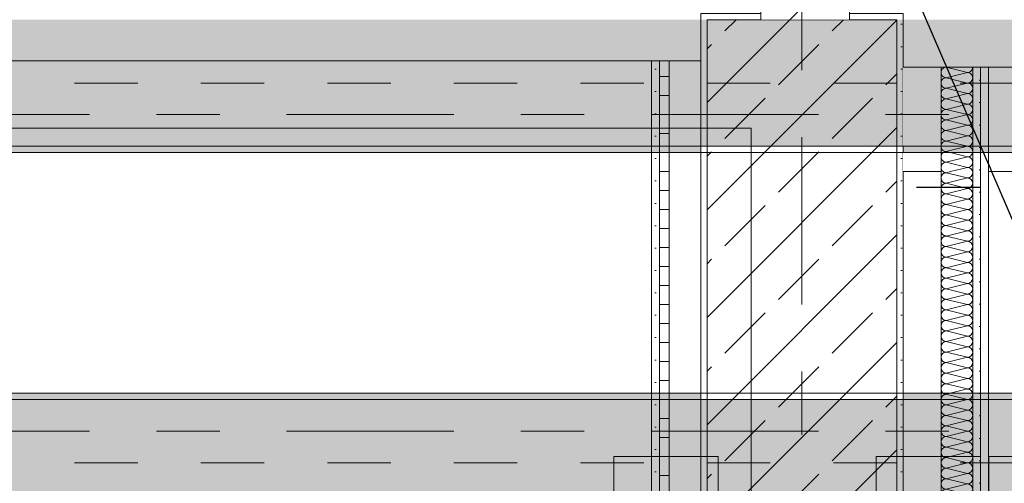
# Model space of a CAD drawing. Header units: metres. Extents: x -3.6 to 85.2, y -11 to 16.8.
# Tile 349 of 508: x 38.9 to 40.4, y 5.3 to 6. Entities that reach past the tile are written whole.
import ezdxf

# ---------------------------------------------------------------- set-up
doc = ezdxf.new("R2010")
doc.units = ezdxf.units.M
doc.header["$MEASUREMENT"] = 0
for name, pattern in [('Achse', [0.2, 0.1, -0.05, 0, -0.05]), ('Strichlinie doppelt', [0.546806, 0.264583, -0.105833, 0.070556, -0.105833]), ('Strichlinie eng', [0.115, 0.075, -0.04]), ('Wipeout_Contour', [1, 0, -1])]:
    doc.linetypes.add(name, pattern=pattern)
for name, color, linetype in [('301 - Elemente.Linie', 7, 'Continuous'), ('305 - Elemente.Linie_ Schraffur - Deckenspiegel', 7, 'Continuous'), ('451 - Universal.Achsen Raster', 7, 'Continuous'), ('605 - Struktur.Wand Innen', 7, 'Continuous'), ('607 - Struktur.Stütze', 7, 'Continuous'), ('608 - Struktur.Träger', 7, 'Continuous'), ('Neubau_154 - Bemaßung_ Beschriftung.Ausbau - Deckenspiegel', 7, 'Continuous'), ('Neubau_605 - Struktur.Wand Innen', 7, 'Continuous'), ('Neubau_606 - Struktur.Wand Innen Ausbau', 7, 'Continuous'), ('Neubau_653 - Abdeckung.TB Verkofferung', 7, 'Continuous')]:
    doc.layers.add(name, color=color, linetype=linetype)
doc.dimstyles.new('ERSTELLTER_STIL__5', dxfattribs={"dimtxt": 0.18, "dimasz": 0.02736, "dimexe": 0.18, "dimexo": 0.0625, "dimgap": 0, "dimtad": 0, "dimtih": 1, "dimtoh": 1, "dimdec": 4, "dimzin": 0, "dimdsep": 46, "dimcen": 0.09, "dimadec": 0, "dimazin": 0, "dimtfac": 1, "dimtdec": 4, "dimtmove": 0, "dimatfit": 3, "dimldrblk": 'ARROWHEAD_11', "dimfxl": 1, "dimtolj": 1, "dimtzin": 0, "dimarcsym": 0})
pattern_1 = [(45, (0, 0), (-0.08485281, 0.08485281), []), (45, (-0.04243, 0.04243), (-0.08485281, 0.08485281), [0.09, -0.03])]
pattern_2 = [(45, (0, 0), (-0.01767767, 0.01767767), [0, -0.025])]
pattern_3 = [(0, (0, 0), (0, 0.030000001), [])]

# ---------------------------------------------------------------- blocks, each defined once
blk = doc.blocks.new('*X10')
at = {"layer": 'Neubau_606 - Struktur.Wand Innen Ausbau', "color": 7, "linetype": 'Continuous', "lineweight": 5}
for p, q in [((40.3502, 5.9183), (40.35, 5.9167)), ((40.35, 5.9167), (40.3502, 5.915)), ((40.3506, 5.9198), (40.3502, 5.9183)), ((40.3502, 5.915), (40.3506, 5.9135)), ((40.3514, 5.9213), (40.3506, 5.9198)), ((40.3524, 5.9225), (40.3514, 5.9213)), ((40.3537, 5.9236), (40.3524, 5.9225)), ((40.3551, 5.9244), (40.3537, 5.9236)), ((40.3567, 5.9248), (40.3551, 5.9244)), ((40.3583, 5.925), (40.3567, 5.9248)), ((40.3582, 5.925), (40.3583, 5.925)), ((40.3917, 5.9167), (40.3583, 5.925)), ((40.3584, 5.925), (40.3583, 5.925)), ((40.3917, 5.9167), (40.3583, 5.9083)), ((40.3917, 5.9167), (40.3933, 5.9168)), ((40.3933, 5.9165), (40.3917, 5.9167)), ((40.3933, 5.9168), (40.3949, 5.9173)), ((40.3949, 5.916), (40.3933, 5.9165)), ((40.3949, 5.9173), (40.3963, 5.9181)), ((40.3963, 5.9152), (40.3949, 5.916)), ((40.3963, 5.9181), (40.3976, 5.9191)), ((40.3976, 5.9142), (40.3963, 5.9152)), ((40.3976, 5.9191), (40.3986, 5.9204)), ((40.3986, 5.9204), (40.3994, 5.9218)), ((40.3994, 5.9218), (40.3998, 5.9234)), ((40.3998, 5.9234), (40.4, 5.925)), ((40.4, 5.925), (40.4, 5.925)), ((40.3502, 5.9016), (40.35, 5.9)), ((40.35, 5.9), (40.3502, 5.8984)), ((40.3506, 5.9032), (40.3502, 5.9016)), ((40.3506, 5.9135), (40.3514, 5.912)), ((40.3514, 5.9046), (40.3506, 5.9032)), ((40.3514, 5.912), (40.3524, 5.9108)), ((40.3524, 5.9059), (40.3514, 5.9046)), ((40.3524, 5.9108), (40.3537, 5.9097)), ((40.3537, 5.9069), (40.3524, 5.9059)), ((40.3537, 5.9097), (40.3551, 5.909)), ((40.3551, 5.9077), (40.3537, 5.9069)), ((40.3551, 5.909), (40.3567, 5.9085)), ((40.3567, 5.9082), (40.3551, 5.9077)), ((40.3567, 5.9085), (40.3583, 5.9083)), ((40.3583, 5.9083), (40.3567, 5.9082)), ((40.3917, 5.9), (40.3583, 5.9083)), ((40.3917, 5.9), (40.3583, 5.8917)), ((40.3917, 5.9), (40.3933, 5.9001)), ((40.3933, 5.8998), (40.3917, 5.9)), ((40.3933, 5.9001), (40.3949, 5.9006)), ((40.3949, 5.8994), (40.3933, 5.8998)), ((40.3949, 5.9006), (40.3963, 5.9014)), ((40.3963, 5.8986), (40.3949, 5.8994)), ((40.3963, 5.9014), (40.3976, 5.9024)), ((40.3986, 5.913), (40.3976, 5.9142)), ((40.3976, 5.9024), (40.3986, 5.9037)), ((40.3994, 5.9115), (40.3986, 5.913)), ((40.3986, 5.9037), (40.3994, 5.9051)), ((40.3998, 5.9099), (40.3994, 5.9115)), ((40.3994, 5.9051), (40.3998, 5.9067)), ((40.4, 5.9083), (40.3998, 5.9099)), ((40.3998, 5.9067), (40.4, 5.9083)), ((40.3502, 5.8849), (40.35, 5.8833)), ((40.3502, 5.8984), (40.3506, 5.8968)), ((40.3506, 5.8865), (40.3502, 5.8849)), ((40.3506, 5.8968), (40.3514, 5.8954)), ((40.3514, 5.888), (40.3506, 5.8865)), ((40.3514, 5.8954), (40.3524, 5.8941)), ((40.3524, 5.8892), (40.3514, 5.888)), ((40.3524, 5.8941), (40.3537, 5.8931)), ((40.3537, 5.8902), (40.3524, 5.8892)), ((40.3537, 5.8931), (40.3551, 5.8923)), ((40.3551, 5.891), (40.3537, 5.8902)), ((40.3551, 5.8923), (40.3567, 5.8918)), ((40.3567, 5.8915), (40.3551, 5.891)), ((40.3567, 5.8918), (40.3583, 5.8917)), ((40.3583, 5.8917), (40.3567, 5.8915)), ((40.3917, 5.8833), (40.3583, 5.8917)), ((40.3933, 5.8835), (40.3949, 5.884)), ((40.3949, 5.884), (40.3963, 5.8847)), ((40.3976, 5.8975), (40.3963, 5.8986)), ((40.3963, 5.8847), (40.3976, 5.8858)), ((40.3986, 5.8963), (40.3976, 5.8975)), ((40.3976, 5.8858), (40.3986, 5.887)), ((40.3994, 5.8948), (40.3986, 5.8963)), ((40.3986, 5.887), (40.3994, 5.8885)), ((40.3998, 5.8933), (40.3994, 5.8948)), ((40.3994, 5.8885), (40.3998, 5.89)), ((40.4, 5.8917), (40.3998, 5.8933)), ((40.3998, 5.89), (40.4, 5.8917)), ((40.35, 5.8833), (40.3502, 5.8817)), ((40.3502, 5.8683), (40.35, 5.8667)), ((40.3502, 5.8817), (40.3506, 5.8801)), ((40.3506, 5.8698), (40.3502, 5.8683)), ((40.3506, 5.8801), (40.3514, 5.8787)), ((40.3514, 5.8713), (40.3506, 5.8698)), ((40.3514, 5.8787), (40.3524, 5.8774)), ((40.3524, 5.8725), (40.3514, 5.8713)), ((40.3524, 5.8774), (40.3537, 5.8764)), ((40.3537, 5.8736), (40.3524, 5.8725)), ((40.3537, 5.8764), (40.3551, 5.8756)), ((40.3551, 5.8744), (40.3537, 5.8736)), ((40.3551, 5.8756), (40.3567, 5.8751)), ((40.3567, 5.8748), (40.3551, 5.8744)), ((40.3567, 5.8751), (40.3583, 5.875)), ((40.3583, 5.875), (40.3567, 5.8748)), ((40.3917, 5.8833), (40.3583, 5.875)), ((40.3917, 5.8667), (40.3583, 5.875)), ((40.3917, 5.8833), (40.3933, 5.8835)), ((40.3933, 5.8832), (40.3917, 5.8833)), ((40.3949, 5.8827), (40.3933, 5.8832)), ((40.3963, 5.8819), (40.3949, 5.8827)), ((40.3949, 5.8673), (40.3963, 5.8681)), ((40.3976, 5.8809), (40.3963, 5.8819)), ((40.3963, 5.8681), (40.3976, 5.8691)), ((40.3986, 5.8796), (40.3976, 5.8809)), ((40.3976, 5.8691), (40.3986, 5.8704)), ((40.3994, 5.8782), (40.3986, 5.8796)), ((40.3986, 5.8704), (40.3994, 5.8718)), ((40.3998, 5.8766), (40.3994, 5.8782)), ((40.3994, 5.8718), (40.3998, 5.8734)), ((40.4, 5.875), (40.3998, 5.8766)), ((40.3998, 5.8734), (40.4, 5.875)), ((40.35, 5.8667), (40.3502, 5.865)), ((40.3502, 5.865), (40.3506, 5.8635)), ((40.3506, 5.8532), (40.3502, 5.8516)), ((40.3506, 5.8635), (40.3514, 5.862)), ((40.3514, 5.8546), (40.3506, 5.8532)), ((40.3514, 5.862), (40.3524, 5.8608)), ((40.3524, 5.8559), (40.3514, 5.8546)), ((40.3524, 5.8608), (40.3537, 5.8597)), ((40.3537, 5.8569), (40.3524, 5.8559)), ((40.3537, 5.8597), (40.3551, 5.859)), ((40.3551, 5.8577), (40.3537, 5.8569)), ((40.3551, 5.859), (40.3567, 5.8585)), ((40.3567, 5.8582), (40.3551, 5.8577)), ((40.3567, 5.8585), (40.3583, 5.8583)), ((40.3583, 5.8583), (40.3567, 5.8582)), ((40.3917, 5.8667), (40.3583, 5.8583)), ((40.3917, 5.85), (40.3583, 5.8583)), ((40.3917, 5.8667), (40.3933, 5.8668)), ((40.3933, 5.8665), (40.3917, 5.8667)), ((40.3933, 5.8668), (40.3949, 5.8673)), ((40.3949, 5.866), (40.3933, 5.8665)), ((40.3963, 5.8652), (40.3949, 5.866)), ((40.3976, 5.8642), (40.3963, 5.8652)), ((40.3963, 5.8514), (40.3976, 5.8524)), ((40.3986, 5.863), (40.3976, 5.8642)), ((40.3976, 5.8524), (40.3986, 5.8537)), ((40.3994, 5.8615), (40.3986, 5.863)), ((40.3986, 5.8537), (40.3994, 5.8551)), ((40.3998, 5.8599), (40.3994, 5.8615)), ((40.3994, 5.8551), (40.3998, 5.8567)), ((40.4, 5.8583), (40.3998, 5.8599)), ((40.3998, 5.8567), (40.4, 5.8583)), ((40.3502, 5.8516), (40.35, 5.85)), ((40.35, 5.85), (40.3502, 5.8484)), ((40.3502, 5.8484), (40.3506, 5.8468)), ((40.3506, 5.8468), (40.3514, 5.8454)), ((40.3514, 5.838), (40.3506, 5.8365)), ((40.3514, 5.8454), (40.3524, 5.8441)), ((40.3524, 5.8392), (40.3514, 5.838)), ((40.3524, 5.8441), (40.3537, 5.8431)), ((40.3537, 5.8402), (40.3524, 5.8392)), ((40.3537, 5.8431), (40.3551, 5.8423)), ((40.3551, 5.841), (40.3537, 5.8402)), ((40.3551, 5.8423), (40.3567, 5.8418)), ((40.3567, 5.8415), (40.3551, 5.841)), ((40.3567, 5.8418), (40.3583, 5.8417)), ((40.3583, 5.8417), (40.3567, 5.8415)), ((40.3917, 5.85), (40.3583, 5.8417)), ((40.3917, 5.8333), (40.3583, 5.8417)), ((40.3917, 5.85), (40.3933, 5.8501)), ((40.3933, 5.8498), (40.3917, 5.85)), ((40.3933, 5.8501), (40.3949, 5.8506)), ((40.3949, 5.8494), (40.3933, 5.8498)), ((40.3949, 5.8506), (40.3963, 5.8514)), ((40.3963, 5.8486), (40.3949, 5.8494)), ((40.3976, 5.8475), (40.3963, 5.8486)), ((40.3986, 5.8463), (40.3976, 5.8475)), ((40.3976, 5.8358), (40.3986, 5.837)), ((40.3994, 5.8448), (40.3986, 5.8463)), ((40.3986, 5.837), (40.3994, 5.8385)), ((40.3998, 5.8433), (40.3994, 5.8448)), ((40.3994, 5.8385), (40.3998, 5.84)), ((40.4, 5.8417), (40.3998, 5.8433)), ((40.3998, 5.84), (40.4, 5.8417)), ((40.3502, 5.8349), (40.35, 5.8333)), ((40.35, 5.8333), (40.3502, 5.8317)), ((40.3506, 5.8365), (40.3502, 5.8349)), ((40.3502, 5.8317), (40.3506, 5.8301)), ((40.3506, 5.8301), (40.3514, 5.8287)), ((40.3514, 5.8213), (40.3506, 5.8198)), ((40.3514, 5.8287), (40.3524, 5.8274)), ((40.3524, 5.8225), (40.3514, 5.8213)), ((40.3524, 5.8274), (40.3537, 5.8264)), ((40.3537, 5.8236), (40.3524, 5.8225)), ((40.3537, 5.8264), (40.3551, 5.8256)), ((40.3551, 5.8244), (40.3537, 5.8236)), ((40.3551, 5.8256), (40.3567, 5.8251)), ((40.3567, 5.8248), (40.3551, 5.8244)), ((40.3567, 5.8251), (40.3583, 5.825)), ((40.3583, 5.825), (40.3567, 5.8248)), ((40.3917, 5.8333), (40.3583, 5.825)), ((40.3917, 5.8167), (40.3583, 5.825)), ((40.3917, 5.8333), (40.3933, 5.8335)), ((40.3933, 5.8332), (40.3917, 5.8333)), ((40.3933, 5.8335), (40.3949, 5.834)), ((40.3949, 5.8327), (40.3933, 5.8332)), ((40.3949, 5.834), (40.3963, 5.8347)), ((40.3963, 5.8319), (40.3949, 5.8327)), ((40.3963, 5.8347), (40.3976, 5.8358)), ((40.3976, 5.8309), (40.3963, 5.8319)), ((40.3986, 5.8296), (40.3976, 5.8309)), ((40.3994, 5.8282), (40.3986, 5.8296)), ((40.3986, 5.8204), (40.3994, 5.8218)), ((40.3998, 5.8266), (40.3994, 5.8282)), ((40.3994, 5.8218), (40.3998, 5.8234)), ((40.4, 5.825), (40.3998, 5.8266)), ((40.3998, 5.8234), (40.4, 5.825)), ((40.3502, 5.8183), (40.35, 5.8167)), ((40.35, 5.8167), (40.3502, 5.815)), ((40.3506, 5.8198), (40.3502, 5.8183)), ((40.3502, 5.815), (40.3506, 5.8135)), ((40.3506, 5.8135), (40.3514, 5.812)), ((40.3514, 5.812), (40.3524, 5.8108)), ((40.3524, 5.8059), (40.3514, 5.8046)), ((40.3524, 5.8108), (40.3537, 5.8097)), ((40.3537, 5.8069), (40.3524, 5.8059)), ((40.3537, 5.8097), (40.3551, 5.809)), ((40.3551, 5.8077), (40.3537, 5.8069)), ((40.3551, 5.809), (40.3567, 5.8085)), ((40.3567, 5.8082), (40.3551, 5.8077)), ((40.3567, 5.8085), (40.3583, 5.8083)), ((40.3583, 5.8083), (40.3567, 5.8082)), ((40.3917, 5.8167), (40.3583, 5.8083)), ((40.3917, 5.8), (40.3583, 5.8083)), ((40.3917, 5.8167), (40.3933, 5.8168)), ((40.3933, 5.8165), (40.3917, 5.8167)), ((40.3933, 5.8168), (40.3949, 5.8173)), ((40.3949, 5.816), (40.3933, 5.8165)), ((40.3949, 5.8173), (40.3963, 5.8181)), ((40.3963, 5.8152), (40.3949, 5.816)), ((40.3963, 5.8181), (40.3976, 5.8191)), ((40.3976, 5.8142), (40.3963, 5.8152)), ((40.3976, 5.8191), (40.3986, 5.8204)), ((40.3986, 5.813), (40.3976, 5.8142)), ((40.3994, 5.8115), (40.3986, 5.813)), ((40.3998, 5.8099), (40.3994, 5.8115)), ((40.3994, 5.8051), (40.3998, 5.8067)), ((40.4, 5.8083), (40.3998, 5.8099)), ((40.3998, 5.8067), (40.4, 5.8083)), ((40.3502, 5.8016), (40.35, 5.8)), ((40.35, 5.8), (40.3502, 5.7984)), ((40.3506, 5.8032), (40.3502, 5.8016)), ((40.3502, 5.7984), (40.3506, 5.7968)), ((40.3514, 5.8046), (40.3506, 5.8032)), ((40.3506, 5.7968), (40.3514, 5.7954)), ((40.3514, 5.7954), (40.3524, 5.7941)), ((40.3524, 5.7941), (40.3537, 5.7931)), ((40.3537, 5.7902), (40.3524, 5.7892)), ((40.3537, 5.7931), (40.3551, 5.7923)), ((40.3551, 5.791), (40.3537, 5.7902)), ((40.3551, 5.7923), (40.3567, 5.7918)), ((40.3567, 5.7915), (40.3551, 5.791)), ((40.3567, 5.7918), (40.3583, 5.7917)), ((40.3583, 5.7917), (40.3567, 5.7915)), ((40.3917, 5.8), (40.3583, 5.7917)), ((40.3917, 5.7833), (40.3583, 5.7917)), ((40.3917, 5.8), (40.3933, 5.8001)), ((40.3933, 5.7998), (40.3917, 5.8)), ((40.3933, 5.8001), (40.3949, 5.8006)), ((40.3949, 5.7994), (40.3933, 5.7998)), ((40.3949, 5.8006), (40.3963, 5.8014)), ((40.3963, 5.7986), (40.3949, 5.7994)), ((40.3963, 5.8014), (40.3976, 5.8024)), ((40.3976, 5.7975), (40.3963, 5.7986)), ((40.3976, 5.8024), (40.3986, 5.8037)), ((40.3986, 5.7963), (40.3976, 5.7975)), ((40.3986, 5.8037), (40.3994, 5.8051)), ((40.3994, 5.7948), (40.3986, 5.7963)), ((40.3998, 5.7933), (40.3994, 5.7948)), ((40.4, 5.7917), (40.3998, 5.7933)), ((40.3998, 5.79), (40.4, 5.7917)), ((40.3502, 5.7849), (40.35, 5.7833)), ((40.35, 5.7833), (40.3502, 5.7817)), ((40.3506, 5.7865), (40.3502, 5.7849)), ((40.3502, 5.7817), (40.3506, 5.7801)), ((40.3514, 5.788), (40.3506, 5.7865)), ((40.3506, 5.7801), (40.3514, 5.7787)), ((40.3524, 5.7892), (40.3514, 5.788)), ((40.3514, 5.7787), (40.3524, 5.7774)), ((40.3524, 5.7774), (40.3537, 5.7764)), ((40.3537, 5.7764), (40.3551, 5.7756)), ((40.3551, 5.7756), (40.3567, 5.7751)), ((40.3567, 5.7748), (40.3551, 5.7744)), ((40.3567, 5.7751), (40.3583, 5.775)), ((40.3583, 5.775), (40.3567, 5.7748)), ((40.3917, 5.7833), (40.3583, 5.775)), ((40.3917, 5.7667), (40.3583, 5.775)), ((40.3917, 5.7833), (40.3933, 5.7835)), ((40.3933, 5.7832), (40.3917, 5.7833)), ((40.3933, 5.7835), (40.3949, 5.784)), ((40.3949, 5.7827), (40.3933, 5.7832)), ((40.3949, 5.784), (40.3963, 5.7847)), ((40.3963, 5.7819), (40.3949, 5.7827)), ((40.3963, 5.7847), (40.3976, 5.7858)), ((40.3976, 5.7809), (40.3963, 5.7819)), ((40.3976, 5.7858), (40.3986, 5.787)), ((40.3986, 5.7796), (40.3976, 5.7809)), ((40.3986, 5.787), (40.3994, 5.7885)), ((40.3994, 5.7782), (40.3986, 5.7796)), ((40.3994, 5.7885), (40.3998, 5.79)), ((40.3998, 5.7766), (40.3994, 5.7782)), ((40.4, 5.775), (40.3998, 5.7766)), ((40.3998, 5.7734), (40.4, 5.775)), ((40.3502, 5.7683), (40.35, 5.7667)), ((40.35, 5.7667), (40.3502, 5.765)), ((40.3506, 5.7698), (40.3502, 5.7683)), ((40.3502, 5.765), (40.3506, 5.7635)), ((40.3514, 5.7713), (40.3506, 5.7698)), ((40.3506, 5.7635), (40.3514, 5.762)), ((40.3524, 5.7725), (40.3514, 5.7713)), ((40.3514, 5.762), (40.3524, 5.7608)), ((40.3537, 5.7736), (40.3524, 5.7725)), ((40.3524, 5.7608), (40.3534, 5.76)), ((40.3551, 5.7744), (40.3537, 5.7736)), ((40.3917, 5.7667), (40.3651, 5.76)), ((40.3917, 5.7667), (40.3933, 5.7668)), ((40.3933, 5.7665), (40.3917, 5.7667)), ((40.3933, 5.7668), (40.3949, 5.7673)), ((40.3949, 5.766), (40.3933, 5.7665)), ((40.3949, 5.7673), (40.3963, 5.7681)), ((40.3963, 5.7652), (40.3949, 5.766)), ((40.3963, 5.7681), (40.3976, 5.7691)), ((40.3976, 5.7642), (40.3963, 5.7652)), ((40.3976, 5.7691), (40.3986, 5.7704)), ((40.3986, 5.763), (40.3976, 5.7642)), ((40.3986, 5.7704), (40.3994, 5.7718)), ((40.3994, 5.7615), (40.3986, 5.763)), ((40.3994, 5.7718), (40.3998, 5.7734)), ((40.3998, 5.76), (40.3994, 5.7615))]:
    blk.add_line(p, q, dxfattribs=at)
blk = doc.blocks.new('*X12')
at = {"layer": 'Neubau_606 - Struktur.Wand Innen Ausbau', "color": 7, "linetype": 'Continuous', "lineweight": 5}
for p, q in [((40.3651, 5.76), (40.3583, 5.7583)), ((40.3917, 5.75), (40.3583, 5.7583)), ((40.3917, 5.75), (40.3583, 5.7417)), ((40.3917, 5.7333), (40.3583, 5.7417)), ((40.3917, 5.7333), (40.3583, 5.725)), ((40.3917, 5.7167), (40.3583, 5.725)), ((40.3917, 5.7167), (40.3583, 5.7083)), ((40.3917, 5.7), (40.3583, 5.7083)), ((40.3917, 5.7), (40.3583, 5.6917)), ((40.3917, 5.6833), (40.3583, 5.6917)), ((40.3917, 5.6833), (40.3583, 5.675)), ((40.3917, 5.6667), (40.3583, 5.675)), ((40.3917, 5.6667), (40.3583, 5.6583)), ((40.3917, 5.65), (40.3583, 5.6583)), ((40.3917, 5.65), (40.3583, 5.6417)), ((40.3917, 5.6333), (40.3583, 5.6417)), ((40.3917, 5.6333), (40.3583, 5.625)), ((40.3917, 5.6167), (40.3583, 5.625)), ((40.3917, 5.6167), (40.3583, 5.6083)), ((40.3917, 5.6), (40.3583, 5.6083)), ((40.3917, 5.6), (40.3583, 5.5917)), ((40.3917, 5.5833), (40.3583, 5.5917)), ((40.3917, 5.5833), (40.3583, 5.575)), ((40.3917, 5.5667), (40.3583, 5.575)), ((40.3917, 5.5667), (40.3583, 5.5583)), ((40.3917, 5.55), (40.3583, 5.5583)), ((40.3917, 5.55), (40.3583, 5.5417)), ((40.3917, 5.5333), (40.3583, 5.5417)), ((40.3917, 5.5333), (40.3583, 5.525)), ((40.3917, 5.5167), (40.3583, 5.525)), ((40.3917, 5.5167), (40.3583, 5.5083)), ((40.3917, 5.5), (40.3583, 5.5083)), ((40.3917, 5.5), (40.3583, 5.4917)), ((40.3917, 5.4833), (40.3583, 5.4917)), ((40.3917, 5.4833), (40.3583, 5.475)), ((40.3917, 5.4667), (40.3583, 5.475)), ((40.3917, 5.4667), (40.3583, 5.4583)), ((40.3917, 5.45), (40.3583, 5.4583)), ((40.3917, 5.45), (40.3583, 5.4417)), ((40.3917, 5.4333), (40.3583, 5.4417)), ((40.3917, 5.4333), (40.3583, 5.425)), ((40.3917, 5.4167), (40.3583, 5.425)), ((40.3917, 5.4167), (40.3583, 5.4083)), ((40.3917, 5.4), (40.3583, 5.4083)), ((40.3917, 5.4), (40.3583, 5.3917)), ((40.3917, 5.3833), (40.3583, 5.3917)), ((40.3917, 5.3833), (40.3583, 5.375)), ((40.3917, 5.3667), (40.3583, 5.375)), ((40.3917, 5.3667), (40.3583, 5.3583)), ((40.3917, 5.35), (40.3583, 5.3583)), ((40.3917, 5.35), (40.3583, 5.3417)), ((40.3917, 5.3333), (40.3583, 5.3417)), ((40.3917, 5.3333), (40.3583, 5.325)), ((40.3917, 5.3167), (40.3583, 5.325)), ((40.3917, 5.3167), (40.3583, 5.3083)), ((40.3917, 5.3), (40.3583, 5.3083)), ((40.3917, 5.3), (40.3583, 5.2917)), ((40.3917, 5.2833), (40.3583, 5.2917)), ((40.3917, 5.2833), (40.3583, 5.275)), ((40.3917, 5.2667), (40.3583, 5.275)), ((40.3917, 5.2667), (40.3583, 5.2583)), ((40.3917, 5.25), (40.3583, 5.2583)), ((40.3917, 5.25), (40.3583, 5.2417)), ((40.3917, 5.2333), (40.3583, 5.2417)), ((40.3917, 5.2333), (40.3583, 5.225)), ((40.3917, 5.2167), (40.3583, 5.225)), ((40.3917, 5.2167), (40.3583, 5.2083)), ((40.3917, 5.2), (40.3583, 5.2083)), ((40.3917, 5.2), (40.3583, 5.1917)), ((40.3917, 5.1833), (40.3583, 5.1917)), ((40.3917, 5.1833), (40.3783, 5.18))]:
    blk.add_line(p, q, dxfattribs=at)
for centre, start, end in [((40.3583, 5.7667), 232.9883, 270), ((40.3917, 5.7583), 360, 11.624), ((40.3583, 5.75), 90, 180), ((40.3583, 5.75), 180, 270), ((40.3917, 5.7583), 270, 360), ((40.3917, 5.7417), 360, 90), ((40.3583, 5.7333), 90, 180), ((40.3583, 5.7333), 180, 270), ((40.3917, 5.7417), 270, 360), ((40.3917, 5.725), 360, 90), ((40.3583, 5.7167), 90, 180), ((40.3583, 5.7167), 180, 270), ((40.3917, 5.725), 270, 360), ((40.3917, 5.7083), 360, 90), ((40.3583, 5.7), 90, 180), ((40.3583, 5.7), 180, 270), ((40.3917, 5.7083), 270, 360), ((40.3917, 5.6917), 360, 90), ((40.3583, 5.6833), 90, 180), ((40.3583, 5.6833), 180, 270), ((40.3917, 5.6917), 270, 360), ((40.3917, 5.675), 360, 90), ((40.3583, 5.6667), 90, 180), ((40.3583, 5.6667), 180, 270), ((40.3917, 5.675), 270, 360), ((40.3917, 5.6583), 360, 90), ((40.3583, 5.65), 90, 180), ((40.3917, 5.6583), 270, 360), ((40.3583, 5.65), 180, 270), ((40.3583, 5.6333), 90, 180), ((40.3917, 5.6417), 360, 90), ((40.3917, 5.6417), 270, 360), ((40.3583, 5.6333), 180, 270), ((40.3583, 5.6167), 90, 180), ((40.3917, 5.625), 360, 90), ((40.3917, 5.625), 270, 360), ((40.3583, 5.6167), 180, 270), ((40.3583, 5.6), 90, 180), ((40.3917, 5.6083), 360, 90), ((40.3917, 5.6083), 270, 360), ((40.3583, 5.6), 180, 270), ((40.3583, 5.5833), 90, 180), ((40.3917, 5.5917), 360, 90), ((40.3917, 5.5917), 270, 360), ((40.3583, 5.5833), 180, 270), ((40.3583, 5.5667), 90, 180), ((40.3917, 5.575), 360, 90), ((40.3917, 5.575), 270, 360), ((40.3583, 5.5667), 180, 270), ((40.3583, 5.55), 90, 180), ((40.3917, 5.5583), 360, 90), ((40.3917, 5.5583), 270, 360), ((40.3583, 5.55), 180, 270), ((40.3583, 5.5333), 90, 180), ((40.3917, 5.5417), 360, 90), ((40.3917, 5.5417), 270, 360), ((40.3583, 5.5333), 180, 270), ((40.3917, 5.525), 360, 90), ((40.3583, 5.5167), 90, 180), ((40.3583, 5.5167), 180, 270), ((40.3917, 5.525), 270, 360), ((40.3917, 5.5083), 360, 90), ((40.3583, 5.5), 90, 180), ((40.3583, 5.5), 180, 270), ((40.3917, 5.5083), 270, 360), ((40.3917, 5.4917), 360, 90), ((40.3583, 5.4833), 90, 180), ((40.3583, 5.4833), 180, 270), ((40.3917, 5.4917), 270, 360), ((40.3917, 5.475), 360, 90), ((40.3583, 5.4667), 90, 180), ((40.3583, 5.4667), 180, 270), ((40.3917, 5.475), 270, 360), ((40.3917, 5.4583), 360, 90), ((40.3583, 5.45), 90, 180), ((40.3583, 5.45), 180, 270), ((40.3917, 5.4583), 270, 360), ((40.3917, 5.4417), 360, 90), ((40.3583, 5.4333), 90, 180), ((40.3583, 5.4333), 180, 270), ((40.3917, 5.4417), 270, 360), ((40.3917, 5.425), 360, 90), ((40.3583, 5.4167), 90, 180), ((40.3583, 5.4167), 180, 270), ((40.3917, 5.425), 270, 360), ((40.3917, 5.4083), 360, 90), ((40.3583, 5.4), 90, 180), ((40.3917, 5.4083), 270, 360), ((40.3583, 5.4), 180, 270), ((40.3583, 5.3833), 90, 180), ((40.3917, 5.3917), 360, 90), ((40.3917, 5.3917), 270, 360), ((40.3583, 5.3833), 180, 270), ((40.3583, 5.3667), 90, 180), ((40.3917, 5.375), 360, 90), ((40.3917, 5.375), 270, 360), ((40.3583, 5.3667), 180, 270), ((40.3583, 5.35), 90, 180), ((40.3917, 5.3583), 360, 90), ((40.3917, 5.3583), 270, 360), ((40.3583, 5.35), 180, 270), ((40.3583, 5.3333), 90, 180), ((40.3917, 5.3417), 360, 90), ((40.3917, 5.3417), 270, 360), ((40.3583, 5.3333), 180, 270), ((40.3583, 5.3167), 90, 180), ((40.3917, 5.325), 360, 90), ((40.3917, 5.325), 270, 360), ((40.3583, 5.3167), 180, 270), ((40.3583, 5.3), 90, 180), ((40.3917, 5.3083), 360, 90), ((40.3917, 5.3083), 270, 360), ((40.3583, 5.3), 180, 270), ((40.3917, 5.2917), 360, 90), ((40.3583, 5.2833), 90, 180), ((40.3583, 5.2833), 180, 270), ((40.3917, 5.2917), 270, 360), ((40.3917, 5.275), 360, 90), ((40.3583, 5.2667), 90, 180), ((40.3583, 5.2667), 180, 270), ((40.3917, 5.275), 270, 360), ((40.3917, 5.2583), 360, 90), ((40.3583, 5.25), 90, 180), ((40.3583, 5.25), 180, 270), ((40.3917, 5.2583), 270, 360), ((40.3917, 5.2417), 360, 90), ((40.3583, 5.2333), 90, 180), ((40.3583, 5.2333), 180, 270), ((40.3917, 5.2417), 270, 360), ((40.3917, 5.225), 360, 90), ((40.3583, 5.2167), 90, 180), ((40.3583, 5.2167), 180, 270), ((40.3917, 5.225), 270, 360), ((40.3917, 5.2083), 360, 90), ((40.3583, 5.2), 90, 180), ((40.3583, 5.2), 180, 270), ((40.3917, 5.2083), 270, 360), ((40.3917, 5.1917), 360, 90), ((40.3583, 5.1833), 90, 180), ((40.3583, 5.1833), 180, 203.6182), ((40.3917, 5.1917), 270, 360), ((40.3917, 5.175), 36.8242, 90)]:
    blk.add_arc(centre, 0.00833, start, end, dxfattribs=at)
blk = doc.blocks.new('ARROWHEAD_11')
at = {"color": 0, "linetype": 'Continuous', "lineweight": 0}
blk.add_line((0, 0), (-1, 0), dxfattribs=at)
at = {"color": 0, "linetype": 'Continuous', "lineweight": 0, "const_width": 0.25, "flags": 128}
blk.add_lwpolyline([(-0.125, 0, 1), (0.125, 0, 1)], format="xyb", close=True, dxfattribs=at)

msp = doc.modelspace()

# ---------------------------------------------------------------- hatches: boundary and pattern name
at = {"layer": '607 - Struktur.Stütze', "linetype": 'Continuous', "lineweight": 0, "true_color": 0x000000}
h = msp.add_hatch(dxfattribs=at)
h.set_pattern_fill('Gips_0001', color=18, style=0, pattern_type=2)
h.set_pattern_definition(pattern_2)
h.paths.add_polyline_path([(39.97, 5.19), (40.05, 5.19), (40.05, 5.2), (39.98, 5.2), (39.98, 6), (40.065, 6), (40.065, 6.01), (39.97, 6.01)])
h = msp.add_hatch(dxfattribs=at)
h.set_pattern_fill('Gips_0001', color=18, style=0, pattern_type=2)
h.set_pattern_definition(pattern_2)
h.paths.add_polyline_path([(40.2, 5.2), (40.2, 5.19), (40.29, 5.19), (40.29, 6.01), (40.205, 6.01), (40.205, 6), (40.28, 6), (40.28, 5.2)])
h = msp.add_hatch(dxfattribs=at)
h.set_pattern_fill('Beton__Stahlbeton_0001', color=18, style=0, pattern_type=2)
h.set_pattern_definition(pattern_1)
h.paths.add_polyline_path([(39.98, 5.2), (40.28, 5.2), (40.28, 6), (39.98, 6)])
at = {"layer": '608 - Struktur.Träger', "linetype": 'Continuous', "lineweight": 0, "true_color": 0x000000}
h = msp.add_hatch(dxfattribs=at)
h.set_pattern_fill('Gips_0001', color=18, style=0, pattern_type=2)
h.set_pattern_definition(pattern_2)
h.paths.add_polyline_path([(39.97, 5.8), (36.6, 5.8), (36.6, 5.79), (39.97, 5.79)])
h = msp.add_hatch(dxfattribs=at)
h.set_pattern_fill('Gips_0001', color=18, style=0, pattern_type=2)
h.set_pattern_definition(pattern_2)
h.paths.add_polyline_path([(36.6, 5.41), (36.6, 5.4), (39.97, 5.4), (39.97, 5.41)])
h = msp.add_hatch(dxfattribs=at)
h.set_pattern_fill('Gips_0001', color=18, style=0, pattern_type=2)
h.set_pattern_definition(pattern_2)
h.paths.add_polyline_path([(40.29, 5.41), (40.29, 5.4), (47.17, 5.4), (47.17, 5.41)])
h = msp.add_hatch(dxfattribs=at)
h.set_pattern_fill('Beton__Stahlbeton_0001', color=18, style=0, pattern_type=2)
h.set_pattern_definition(pattern_1)
h.paths.add_polyline_path([(0.69, 5.4), (0.38, 5.4), (0.38, 5.2), (0.69, 5.2), (7.57, 5.2), (7.89, 5.2), (11.17, 5.2), (11.49, 5.2), (14.86, 5.2), (15.02, 5.2), (18.37, 5.2), (18.69, 5.2), (22.04, 5.2), (22.2, 5.2), (25.57, 5.2), (25.89, 5.2), (29.26, 5.2), (29.42, 5.2), (32.77, 5.2), (33.09, 5.2), (36.46, 5.2), (36.6, 5.2), (39.97, 5.2), (40.29, 5.2), (47.16, 5.2), (47.49, 5.2), (54.37, 5.2), (54.69, 5.2), (58.06, 5.2), (58.195, 5.2), (61.57, 5.2), (61.88, 5.2), (61.88, 5.4), (61.57, 5.4), (58.195, 5.4), (58.06, 5.4), (54.69, 5.4), (54.37, 5.4), (47.49, 5.4), (47.17, 5.4), (40.29, 5.4), (39.97, 5.4), (36.6, 5.4), (36.46, 5.4), (33.09, 5.4), (32.77, 5.4), (29.42, 5.4), (29.26, 5.4), (25.89, 5.4), (25.57, 5.4), (22.2, 5.4), (22.04, 5.4), (18.69, 5.4), (18.37, 5.4), (15.02, 5.4), (14.86, 5.4), (11.49, 5.4), (11.17, 5.4), (7.89, 5.4), (7.57, 5.4)])
at = {"layer": 'Neubau_606 - Struktur.Wand Innen Ausbau', "linetype": 'Continuous', "lineweight": 0, "true_color": 0x000000}
h = msp.add_hatch(dxfattribs=at)
h.set_pattern_fill('Gips_0001', color=18, style=0, pattern_type=2)
h.set_pattern_definition(pattern_2)
h.paths.add_polyline_path([(39.8925, 5.8285), (39.905, 5.8285), (39.905, 5.935), (39.8925, 5.935)])
h = msp.add_hatch(dxfattribs=at)
h.set_pattern_fill('Holz__Sperrholz_1_0001', color=18, style=0, pattern_type=2)
h.set_pattern_definition(pattern_3)
h.paths.add_polyline_path([(39.905, 5.8285), (39.92, 5.8285), (39.92, 5.935), (39.905, 5.935)])
h = msp.add_hatch(dxfattribs=at)
h.set_pattern_fill('Gips_0001', color=18, style=0, pattern_type=2)
h.set_pattern_definition(pattern_2)
h.paths.add_polyline_path([(40.4, 5.925), (40.4, 5.76), (40.4125, 5.76), (40.4125, 5.925)])
h = msp.add_hatch(dxfattribs=at)
h.set_pattern_fill('Gips_0001', color=18, style=0, pattern_type=2)
h.set_pattern_definition(pattern_2)
h.paths.add_polyline_path([(40.4125, 5.76), (40.425, 5.76), (40.425, 5.925), (40.4125, 5.925)])
h = msp.add_hatch(dxfattribs=at)
h.set_pattern_fill('Gips_0001', color=18, style=0, pattern_type=2)
h.set_pattern_definition(pattern_2)
h.paths.add_polyline_path([(39.8925, 5.8285), (39.8925, 5.19), (39.905, 5.19), (39.905, 5.8285)])
h = msp.add_hatch(dxfattribs=at)
h.set_pattern_fill('Holz__Sperrholz_1_0001', color=18, style=0, pattern_type=2)
h.set_pattern_definition(pattern_3)
h.paths.add_polyline_path([(39.905, 5.8285), (39.905, 5.19), (39.92, 5.19), (39.92, 5.8285)])
h = msp.add_hatch(dxfattribs=at)
h.set_pattern_fill('Gips_0001', color=18, style=0, pattern_type=2)
h.set_pattern_definition(pattern_2)
h.paths.add_polyline_path([(40.4, 5.18), (40.4125, 5.18), (40.4125, 5.76), (40.4, 5.76)])
h = msp.add_hatch(dxfattribs=at)
h.set_pattern_fill('Gips_0001', color=18, style=0, pattern_type=2)
h.set_pattern_definition(pattern_2)
h.paths.add_polyline_path([(40.4125, 5.76), (40.4125, 5.18), (40.425, 5.18), (40.425, 5.76)])

# ---------------------------------------------------------------- linework, layer by layer
at = {"layer": '301 - Elemente.Linie', "color": 1, "linetype": 'Strichlinie eng', "lineweight": 25, "flags": 128}
msp.add_lwpolyline([(40.3114, 5.7353), (47.17, 5.7353)], dxfattribs=at)
at = {"layer": '305 - Elemente.Linie_ Schraffur - Deckenspiegel', "color": 7, "linetype": 'Continuous', "lineweight": 9}
for p, q in [((39.8325, 5.31), (39.9975, 5.31)), ((39.8325, 5.31), (39.8325, 0.645)), ((39.9975, 5.31), (39.9975, 4.96)), ((40.2475, 5.31), (40.4125, 5.31)), ((40.2475, 5.31), (40.2475, 4.96)), ((40.4125, 5.31), (40.4125, 0.645)), ((40.4255, 5.31), (40.5905, 5.31)), ((40.4255, 5.31), (40.4255, 0.645))]:
    msp.add_line(p, q, dxfattribs=at)
at = {"layer": '451 - Universal.Achsen Raster', "color": 160, "linetype": 'Strichlinie doppelt', "lineweight": 9, "true_color": 0x3232ff}
msp.add_line((64.935, 5.35), (-3.175, 5.35), dxfattribs=at)
at = {"layer": '605 - Struktur.Wand Innen', "color": 7, "linetype": 'Continuous', "lineweight": 13}
for p, q in [((39.905, 5.935), (39.8925, 5.935)), ((39.92, 5.935), (39.905, 5.935)), ((39.97, 5.935), (39.92, 5.935)), ((40.4, 5.925), (40.35, 5.925)), ((40.4125, 5.925), (40.4, 5.925)), ((40.425, 5.925), (40.4125, 5.925))]:
    msp.add_line(p, q, dxfattribs=at)
at = {"layer": '607 - Struktur.Stütze', "color": 7, "linetype": 'Continuous', "lineweight": 5, "flags": 128}
for points in [[(40.065, 6.01), (39.97, 6.01), (39.97, 5.19), (40.05, 5.19)], [(40.2, 5.19), (40.29, 5.19), (40.29, 6.01), (40.205, 6.01)]]:
    msp.add_lwpolyline(points, dxfattribs=at)
at = {"layer": '607 - Struktur.Stütze', "color": 7, "linetype": 'Continuous', "lineweight": 13, "flags": 128}
msp.add_lwpolyline([(39.98, 5.2), (40.28, 5.2), (40.28, 6), (39.98, 6)], close=True, dxfattribs=at)
at = {"layer": '608 - Struktur.Träger', "color": 7, "linetype": 'Continuous', "lineweight": 5}
for p, q in [((39.97, 5.8), (39.97, 5.79)), ((39.97, 5.79), (36.6, 5.79)), ((39.97, 5.41), (36.6, 5.41)), ((39.97, 5.41), (39.97, 5.4)), ((40.29, 5.41), (40.29, 5.4)), ((47.17, 5.41), (40.29, 5.41))]:
    msp.add_line(p, q, dxfattribs=at)
at = {"layer": '608 - Struktur.Träger', "color": 7, "linetype": 'Continuous', "lineweight": 13}
for p, q in [((0.38, 5.41), (61.88, 5.41)), ((39.97, 5.4), (36.6, 5.4)), ((40.29, 5.4), (39.97, 5.4)), ((47.17, 5.4), (40.29, 5.4))]:
    msp.add_line(p, q, dxfattribs=at)
at = {"layer": '608 - Struktur.Träger', "color": 7, "linetype": 'Achse', "lineweight": 9}
msp.add_line((0.38, 5.3), (61.88, 5.3), dxfattribs=at)
at = {"layer": 'Neubau_605 - Struktur.Wand Innen', "color": 1, "linetype": 'Continuous', "lineweight": 13}
for p, q in [((39.8925, 5.935), (39.8925, 5.8285)), ((39.92, 5.8285), (39.92, 5.935)), ((39.97, 5.8285), (39.97, 5.935)), ((39.97, 5.8285), (39.97, 5.935))]:
    msp.add_line(p, q, dxfattribs=at)
at = {"layer": 'Neubau_605 - Struktur.Wand Innen', "color": 1, "linetype": 'Continuous', "lineweight": 9}
msp.add_line((39.905, 5.8285), (39.905, 5.935), dxfattribs=at)
at = {"layer": 'Neubau_605 - Struktur.Wand Innen', "color": 1, "linetype": 'Continuous', "lineweight": 5}
for p, q in [((40.35, 5.925), (40.35, 5.76)), ((40.4, 5.76), (40.4, 5.925)), ((40.4125, 5.76), (40.4125, 5.925)), ((40.425, 5.76), (40.425, 5.925))]:
    msp.add_line(p, q, dxfattribs=at)
at = {"layer": 'Neubau_606 - Struktur.Wand Innen Ausbau', "color": 1, "linetype": 'Continuous', "lineweight": 9}
msp.add_line((39.905, 5.8285), (39.905, 5.19), dxfattribs=at)
at = {"layer": 'Neubau_606 - Struktur.Wand Innen Ausbau', "color": 1, "linetype": 'Continuous', "lineweight": 13}
msp.add_line((39.92, 5.8285), (39.92, 5.19), dxfattribs=at)
at = {"layer": 'Neubau_606 - Struktur.Wand Innen Ausbau', "color": 1, "linetype": 'Continuous', "lineweight": 5}
for p, q in [((40.4, 5.18), (40.4, 5.76)), ((40.4125, 5.18), (40.4125, 5.76))]:
    msp.add_line(p, q, dxfattribs=at)
at = {"layer": 'Neubau_606 - Struktur.Wand Innen Ausbau', "color": 1, "linetype": 'Continuous', "lineweight": 13, "flags": 128}
for points in [[(39.8925, 5.8285), (39.8925, 5.19)], [(39.97, 5.19), (39.97, 5.8285)]]:
    msp.add_lwpolyline(points, dxfattribs=at)
at = {"layer": 'Neubau_606 - Struktur.Wand Innen Ausbau', "color": 1, "linetype": 'Continuous', "lineweight": 5, "flags": 128}
for points in [[(40.35, 5.76), (40.35, 5.18)], [(40.425, 5.18), (40.425, 5.76)]]:
    msp.add_lwpolyline(points, dxfattribs=at)
at = {"layer": 'Neubau_653 - Abdeckung.TB Verkofferung', "color": 1, "linetype": 'Continuous', "lineweight": 9}
for p, q in [((36.6, 5.8285), (40.05, 5.8285)), ((40.05, 5.0505), (40.05, 5.8285)), ((40.425, 5.76), (42.1, 5.76)), ((40.425, 5.0505), (40.425, 5.76))]:
    msp.add_line(p, q, dxfattribs=at)

# ---------------------------------------------------------------- block references
at = {"layer": 'Neubau_606 - Struktur.Wand Innen Ausbau', "color": 1, "lineweight": 13}
for name in ['*X10', '*X12']:
    msp.add_blockref(name, (0, 0), dxfattribs=at)

# ---------------------------------------------------------------- next in the draw order: wipeouts: each hides what was drawn before it
at = {"color": 254, "linetype": 'Wipeout_Contour', "lineweight": 0, "ltscale": 162.343062}
msp.add_wipeout([(40.065, 6), (40.205, 6), (40.205, 6.025), (40.065, 6.025)], dxfattribs=at).dxf.layer = '605 - Struktur.Wand Innen'
at = {"color": 254, "linetype": 'Wipeout_Contour', "lineweight": 0, "ltscale": 154.786558}
msp.add_wipeout([(39.8925, 5.935), (36.6, 5.935), (36.6, 5.8285), (39.8925, 5.8285)], dxfattribs=at).dxf.layer = '605 - Struktur.Wand Innen'
at = {"color": 254, "linetype": 'Wipeout_Contour', "lineweight": 0, "ltscale": 162.976199}
msp.add_wipeout([(40.29, 5.76), (40.35, 5.76), (40.35, 5.925), (40.29, 5.925)], dxfattribs=at).dxf.layer = '605 - Struktur.Wand Innen'
at = {"color": 254, "linetype": 'Wipeout_Contour', "lineweight": 0, "ltscale": 166.703145}
msp.add_wipeout([(42.1, 5.925), (40.425, 5.925), (40.425, 5.76), (42.1, 5.76)], dxfattribs=at).dxf.layer = '605 - Struktur.Wand Innen'

# ---------------------------------------------------------------- next in the draw order: hatches: boundary and pattern name
at = {"layer": '605 - Struktur.Wand Innen', "linetype": 'Continuous', "lineweight": 0, "true_color": 0x000000}
h = msp.add_hatch(dxfattribs=at)
h.set_pattern_fill('MW_Ziegel_0001', color=18, style=0, pattern_type=2)
h.set_pattern_definition([(45, (0, 0), (-0.0636396, 0.0636396), [])])
h.paths.add_polyline_path([(40.065, 6), (40.205, 6), (40.205, 6.025), (40.065, 6.025)])
at = {"layer": '608 - Struktur.Träger', "linetype": 'Continuous', "lineweight": 0, "true_color": 0x000000}
h = msp.add_hatch(dxfattribs=at)
h.set_pattern_fill('Beton__Stahlbeton_0001', color=18, style=0, pattern_type=2)
h.set_pattern_definition(pattern_1)
h.paths.add_polyline_path([(0.69, 6), (0.38, 6), (0.38, 5.8), (0.69, 5.8), (7.57, 5.8), (7.89, 5.8), (11.17, 5.8), (11.49, 5.8), (14.86, 5.8), (15.02, 5.8), (18.37, 5.8), (18.69, 5.8), (22.04, 5.8), (22.2, 5.8), (25.57, 5.8), (25.89, 5.8), (32.77, 5.8), (33.09, 5.8), (36.46, 5.8), (36.6, 5.8), (39.97, 5.8), (40.29, 5.8), (47.17, 5.8), (47.49, 5.8), (54.37, 5.8), (54.69, 5.8), (58.06, 5.8), (58.195, 5.8), (61.57, 5.8), (61.88, 5.8), (61.88, 6), (61.57, 6), (54.69, 6), (54.37, 6), (50.9225, 6), (50.8575, 6), (47.49, 6), (47.17, 6), (40.29, 6), (39.97, 6), (33.09, 6), (32.77, 6), (25.89, 6), (25.57, 6), (18.69, 6), (18.37, 6), (11.49, 6), (11.17, 6), (7.89, 6), (7.57, 6)])
h = msp.add_hatch(dxfattribs=at)
h.set_pattern_fill('Gips_0001', color=18, style=0, pattern_type=2)
h.set_pattern_definition(pattern_2)
h.paths.add_polyline_path([(47.17, 5.8), (40.29, 5.8), (40.29, 5.79), (47.17, 5.79)])

# ---------------------------------------------------------------- next in the draw order: linework, layer by layer
at = {"layer": '451 - Universal.Achsen Raster', "color": 160, "linetype": 'Strichlinie doppelt', "lineweight": 9, "true_color": 0x3232ff}
for p, q in [((40.13, -10.585), (40.13, 16.355)), ((64.935, 5.85), (-3.175, 5.85))]:
    msp.add_line(p, q, dxfattribs=at)
at = {"layer": '605 - Struktur.Wand Innen', "color": 7, "linetype": 'Continuous', "lineweight": 18, "flags": 128}
for points in [[(40.065, 6.025), (40.065, 6)], [(40.205, 6), (40.205, 6.025)]]:
    msp.add_lwpolyline(points, dxfattribs=at)
at = {"layer": '605 - Struktur.Wand Innen', "color": 7, "linetype": 'Continuous', "lineweight": 13, "flags": 128}
for points in [[(39.97, 5.935), (36.6, 5.935)], [(45.07, 5.925), (40.29, 5.925)], [(36.6, 5.8285), (39.8925, 5.8285)], [(40.29, 5.76), (40.35, 5.76)], [(40.425, 5.76), (42.1, 5.76)]]:
    msp.add_lwpolyline(points, dxfattribs=at)
at = {"layer": '608 - Struktur.Träger', "color": 7, "linetype": 'Achse', "lineweight": 9}
msp.add_line((0.38, 5.9), (61.88, 5.9), dxfattribs=at)
at = {"layer": '608 - Struktur.Träger', "color": 7, "linetype": 'Continuous', "lineweight": 5}
for p in [(40.29, 5.8), (47.17, 5.79)]:
    msp.add_line(p, (40.29, 5.79), dxfattribs=at)
at = {"layer": '608 - Struktur.Träger', "color": 7, "linetype": 'Continuous', "lineweight": 13}
msp.add_line((0.38, 5.79), (61.88, 5.79), dxfattribs=at)
at = {"layer": '608 - Struktur.Träger', "color": 7, "linetype": 'Continuous', "lineweight": 13, "flags": 128}
msp.add_lwpolyline([(61.88, 5.8), (61.57, 5.8), (58.195, 5.8), (58.06, 5.8), (54.69, 5.8), (54.37, 5.8), (47.49, 5.8), (47.17, 5.8), (40.29, 5.8), (39.97, 5.8), (36.6, 5.8), (36.46, 5.8), (33.09, 5.8), (32.77, 5.8), (25.89, 5.8)], dxfattribs=at)
at = {"layer": 'Neubau_605 - Struktur.Wand Innen', "color": 1, "linetype": 'Continuous', "lineweight": 13}
msp.add_line((39.8925, 5.935), (39.8925, 5.8285), dxfattribs=at)
at = {"layer": 'Neubau_605 - Struktur.Wand Innen', "color": 1, "linetype": 'Continuous', "lineweight": 5}
for p, q in [((40.35, 5.925), (40.35, 5.76)), ((40.425, 5.76), (40.425, 5.925))]:
    msp.add_line(p, q, dxfattribs=at)

# ---------------------------------------------------------------- next in the draw order: leaders
at = {"layer": 'Neubau_154 - Bemaßung_ Beschriftung.Ausbau - Deckenspiegel', "color": 1, "linetype": 'Continuous', "lineweight": 13, "annotation_type": 0, "has_hookline": 1, "hookline_direction": 0, "text_width": 1.3167}
msp.add_leader([(40.2875, 6.0899), (40.4811, 5.642), (40.5339, 5.642)], dimstyle='ERSTELLTER_STIL__5', dxfattribs=at)

doc.saveas('drawing.dxf')
